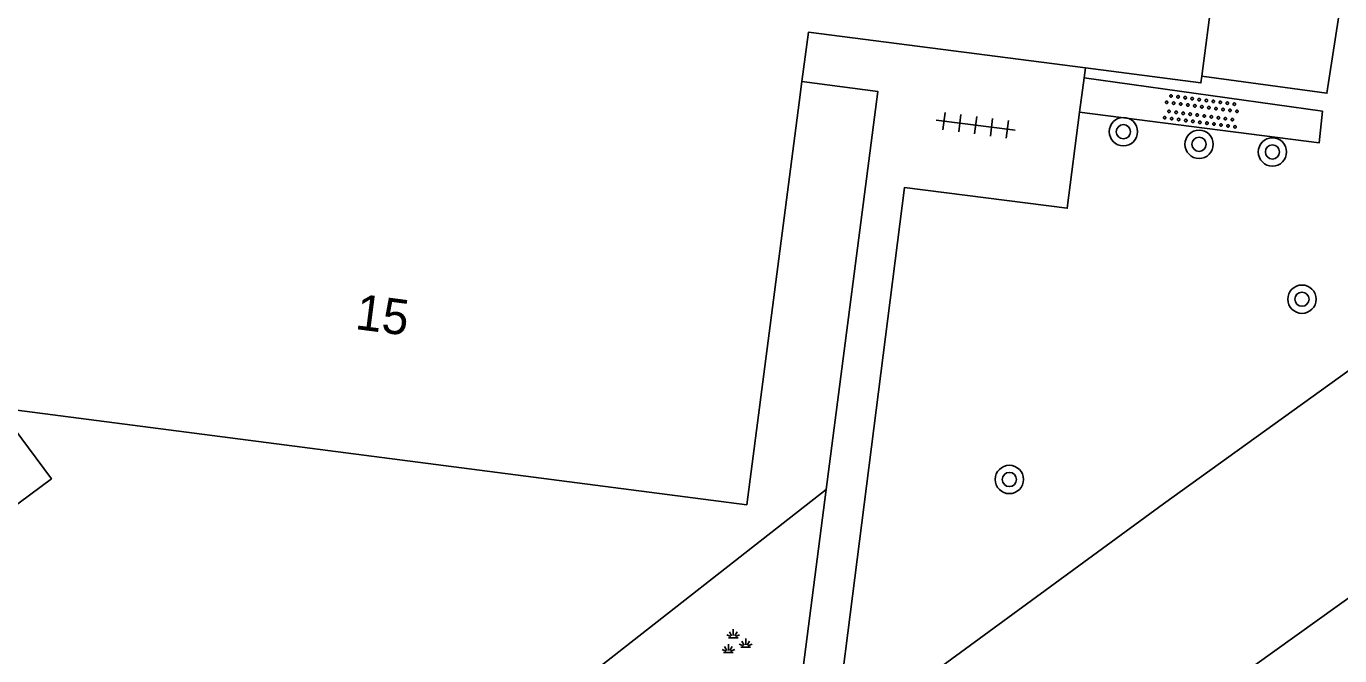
# Model space of a CAD drawing. Extents: x 131000 to 133014, y 396499 to 399001.
# Drawn here: x 132286.92 to 132323.95, y 397126.3 to 397144.05 of the extents above; entities that cross this region are included whole.
import ezdxf

# ---------------------------------------------------------------- set-up
doc = ezdxf.new("R2010")
doc.units = 0
for name, color, linetype in [('gg-afsc-hekwerk', 7, 'Continuous'), ('gg-anno-huisnummerreeks BGT', 7, 'Continuous'), ('gg-bbg-hoofdgebouw', 7, 'Continuous'), ('gg-knt-verharding', 7, 'Continuous'), ('gg-knt-verharding nz', 7, 'Continuous'), ('gt-grn-groengrens', 7, 'Continuous'), ('gt-symb-boom', 7, 'Continuous'), ('gt-symb-groenvak', 7, 'Continuous'), ('gt-symb-overige verharding', 7, 'Continuous'), ('gt-symb-tegel verharding', 7, 'Continuous')]:
    doc.layers.add(name, color=color, linetype=linetype)

# ---------------------------------------------------------------- blocks, each defined once
blk = doc.blocks.new('gt0-TEG1')
at = {"layer": 'gt-symb-tegel verharding'}
for p, q in [((-1.125, 0), (1.125, 0)), ((-0.9, -0.25), (-0.9, 0.25)), ((-0.45, -0.25), (-0.45, 0.25)), ((0, -0.25), (0, 0.25)), ((0.45, -0.25), (0.45, 0.25)), ((0.9, -0.25), (0.9, 0.25))]:
    blk.add_line(p, q, dxfattribs=at)
blk = doc.blocks.new('gt0-BOOM')
at = {"layer": 'gt-symb-boom'}
for radius in [0.4, 0.2]:
    blk.add_circle((0, 0), radius, dxfattribs=at)
blk = doc.blocks.new('gt0-OVH')
at = {"layer": 'gt-symb-overige verharding'}
for points in [[(-0.972, 0.298), (-0.967, 0.308), (-0.965, 0.319), (-0.966, 0.33), (-0.971, 0.34), (-0.978, 0.348), (-0.988, 0.353), (-0.999, 0.355), (-1.01, 0.354), (-1.02, 0.349), (-1.028, 0.342), (-1.033, 0.332), (-1.035, 0.321), (-1.034, 0.31), (-1.029, 0.3), (-1.022, 0.292), (-1.012, 0.287), (-1.001, 0.285), (-0.99, 0.286), (-0.98, 0.291)], [(-0.872, 0.106), (-0.867, 0.116), (-0.865, 0.126), (-0.866, 0.137), (-0.871, 0.147), (-0.878, 0.156), (-0.888, 0.161), (-0.899, 0.163), (-0.91, 0.162), (-0.92, 0.157), (-0.928, 0.15), (-0.933, 0.14), (-0.935, 0.129), (-0.934, 0.118), (-0.929, 0.108), (-0.922, 0.1), (-0.912, 0.095), (-0.901, 0.092), (-0.89, 0.094), (-0.88, 0.098)], [(-0.772, 0.298), (-0.767, 0.308), (-0.765, 0.319), (-0.766, 0.33), (-0.771, 0.34), (-0.778, 0.348), (-0.788, 0.353), (-0.799, 0.355), (-0.81, 0.354), (-0.82, 0.349), (-0.828, 0.342), (-0.833, 0.332), (-0.835, 0.321), (-0.834, 0.31), (-0.829, 0.3), (-0.822, 0.292), (-0.812, 0.287), (-0.801, 0.285), (-0.79, 0.286), (-0.78, 0.291)], [(-0.672, 0.106), (-0.667, 0.116), (-0.665, 0.126), (-0.666, 0.137), (-0.671, 0.147), (-0.678, 0.156), (-0.688, 0.161), (-0.699, 0.163), (-0.71, 0.162), (-0.72, 0.157), (-0.728, 0.15), (-0.733, 0.14), (-0.735, 0.129), (-0.734, 0.118), (-0.729, 0.108), (-0.722, 0.1), (-0.712, 0.095), (-0.701, 0.092), (-0.69, 0.094), (-0.68, 0.098)], [(-0.572, 0.298), (-0.567, 0.308), (-0.565, 0.319), (-0.566, 0.33), (-0.571, 0.34), (-0.578, 0.348), (-0.588, 0.353), (-0.599, 0.355), (-0.61, 0.354), (-0.62, 0.349), (-0.628, 0.342), (-0.633, 0.332), (-0.635, 0.321), (-0.634, 0.31), (-0.629, 0.3), (-0.622, 0.292), (-0.612, 0.287), (-0.601, 0.285), (-0.59, 0.286), (-0.58, 0.291)], [(-0.472, 0.106), (-0.467, 0.116), (-0.465, 0.126), (-0.466, 0.137), (-0.471, 0.147), (-0.478, 0.156), (-0.488, 0.161), (-0.499, 0.163), (-0.51, 0.162), (-0.52, 0.157), (-0.528, 0.15), (-0.533, 0.14), (-0.535, 0.129), (-0.534, 0.118), (-0.529, 0.108), (-0.522, 0.1), (-0.512, 0.095), (-0.501, 0.092), (-0.49, 0.094), (-0.48, 0.098)], [(-0.372, 0.298), (-0.367, 0.308), (-0.365, 0.319), (-0.366, 0.33), (-0.371, 0.34), (-0.378, 0.348), (-0.388, 0.353), (-0.399, 0.355), (-0.41, 0.354), (-0.42, 0.349), (-0.428, 0.342), (-0.433, 0.332), (-0.435, 0.321), (-0.434, 0.31), (-0.429, 0.3), (-0.422, 0.292), (-0.412, 0.287), (-0.401, 0.285), (-0.39, 0.286), (-0.38, 0.291)], [(-0.272, 0.106), (-0.267, 0.116), (-0.265, 0.126), (-0.266, 0.137), (-0.271, 0.147), (-0.278, 0.156), (-0.288, 0.161), (-0.299, 0.163), (-0.31, 0.162), (-0.32, 0.157), (-0.328, 0.15), (-0.333, 0.14), (-0.335, 0.129), (-0.334, 0.118), (-0.329, 0.108), (-0.322, 0.1), (-0.312, 0.095), (-0.301, 0.092), (-0.29, 0.094), (-0.28, 0.098)], [(-0.172, 0.298), (-0.167, 0.308), (-0.165, 0.319), (-0.166, 0.33), (-0.171, 0.34), (-0.178, 0.348), (-0.188, 0.353), (-0.199, 0.355), (-0.21, 0.354), (-0.22, 0.349), (-0.228, 0.342), (-0.233, 0.332), (-0.235, 0.321), (-0.234, 0.31), (-0.229, 0.3), (-0.222, 0.292), (-0.212, 0.287), (-0.201, 0.285), (-0.19, 0.286), (-0.18, 0.291)], [(-0.072, 0.106), (-0.067, 0.116), (-0.065, 0.126), (-0.066, 0.137), (-0.071, 0.147), (-0.078, 0.156), (-0.088, 0.161), (-0.099, 0.163), (-0.11, 0.162), (-0.12, 0.157), (-0.128, 0.15), (-0.133, 0.14), (-0.135, 0.129), (-0.134, 0.118), (-0.129, 0.108), (-0.122, 0.1), (-0.112, 0.095), (-0.101, 0.092), (-0.09, 0.094), (-0.08, 0.098)], [(0.028, 0.298), (0.033, 0.308), (0.035, 0.319), (0.034, 0.33), (0.029, 0.34), (0.022, 0.348), (0.012, 0.353), (0.001, 0.355), (-0.01, 0.354), (-0.02, 0.349), (-0.028, 0.342), (-0.033, 0.332), (-0.035, 0.321), (-0.034, 0.31), (-0.029, 0.3), (-0.022, 0.292), (-0.012, 0.287), (-0.001, 0.285), (0.01, 0.286), (0.02, 0.291)], [(0.128, 0.106), (0.133, 0.116), (0.135, 0.126), (0.134, 0.137), (0.129, 0.147), (0.122, 0.156), (0.112, 0.161), (0.101, 0.163), (0.09, 0.162), (0.08, 0.157), (0.072, 0.15), (0.067, 0.14), (0.065, 0.129), (0.066, 0.118), (0.071, 0.108), (0.078, 0.1), (0.088, 0.095), (0.099, 0.092), (0.11, 0.094), (0.12, 0.098)], [(0.228, 0.298), (0.233, 0.308), (0.235, 0.319), (0.234, 0.33), (0.229, 0.34), (0.222, 0.348), (0.212, 0.353), (0.201, 0.355), (0.19, 0.354), (0.18, 0.349), (0.172, 0.342), (0.167, 0.332), (0.165, 0.321), (0.166, 0.31), (0.171, 0.3), (0.178, 0.292), (0.188, 0.287), (0.199, 0.285), (0.21, 0.286), (0.22, 0.291)], [(0.328, 0.106), (0.333, 0.116), (0.335, 0.126), (0.334, 0.137), (0.329, 0.147), (0.322, 0.156), (0.312, 0.161), (0.301, 0.163), (0.29, 0.162), (0.28, 0.157), (0.272, 0.15), (0.267, 0.14), (0.265, 0.129), (0.266, 0.118), (0.271, 0.108), (0.278, 0.1), (0.288, 0.095), (0.299, 0.092), (0.31, 0.094), (0.32, 0.098)], [(0.428, 0.298), (0.433, 0.308), (0.435, 0.319), (0.434, 0.33), (0.429, 0.34), (0.422, 0.348), (0.412, 0.353), (0.401, 0.355), (0.39, 0.354), (0.38, 0.349), (0.372, 0.342), (0.367, 0.332), (0.365, 0.321), (0.366, 0.31), (0.371, 0.3), (0.378, 0.292), (0.388, 0.287), (0.399, 0.285), (0.41, 0.286), (0.42, 0.291)], [(0.528, 0.106), (0.533, 0.116), (0.535, 0.126), (0.534, 0.137), (0.529, 0.147), (0.522, 0.156), (0.512, 0.161), (0.501, 0.163), (0.49, 0.162), (0.48, 0.157), (0.472, 0.15), (0.467, 0.14), (0.465, 0.129), (0.466, 0.118), (0.471, 0.108), (0.478, 0.1), (0.488, 0.095), (0.499, 0.092), (0.51, 0.094), (0.52, 0.098)], [(0.628, 0.298), (0.633, 0.308), (0.635, 0.319), (0.634, 0.33), (0.629, 0.34), (0.622, 0.348), (0.612, 0.353), (0.601, 0.355), (0.59, 0.354), (0.58, 0.349), (0.572, 0.342), (0.567, 0.332), (0.565, 0.321), (0.566, 0.31), (0.571, 0.3), (0.578, 0.292), (0.588, 0.287), (0.599, 0.285), (0.61, 0.286), (0.62, 0.291)], [(0.728, 0.106), (0.733, 0.116), (0.735, 0.126), (0.734, 0.137), (0.729, 0.147), (0.722, 0.156), (0.712, 0.161), (0.701, 0.163), (0.69, 0.162), (0.68, 0.157), (0.672, 0.15), (0.667, 0.14), (0.665, 0.129), (0.666, 0.118), (0.671, 0.108), (0.678, 0.1), (0.688, 0.095), (0.699, 0.092), (0.71, 0.094), (0.72, 0.098)], [(0.828, 0.298), (0.833, 0.308), (0.835, 0.319), (0.834, 0.33), (0.829, 0.34), (0.822, 0.348), (0.812, 0.353), (0.801, 0.355), (0.79, 0.354), (0.78, 0.349), (0.772, 0.342), (0.767, 0.332), (0.765, 0.321), (0.766, 0.31), (0.771, 0.3), (0.778, 0.292), (0.788, 0.287), (0.799, 0.285), (0.81, 0.286), (0.82, 0.291)], [(0.928, 0.106), (0.933, 0.116), (0.935, 0.126), (0.934, 0.137), (0.929, 0.147), (0.922, 0.156), (0.912, 0.161), (0.901, 0.163), (0.89, 0.162), (0.88, 0.157), (0.872, 0.15), (0.867, 0.14), (0.865, 0.129), (0.866, 0.118), (0.871, 0.108), (0.878, 0.1), (0.888, 0.095), (0.899, 0.092), (0.91, 0.094), (0.92, 0.098)], [(1.028, 0.298), (1.033, 0.308), (1.035, 0.319), (1.034, 0.33), (1.029, 0.34), (1.022, 0.348), (1.012, 0.353), (1.001, 0.355), (0.99, 0.354), (0.98, 0.349), (0.972, 0.342), (0.967, 0.332), (0.965, 0.321), (0.966, 0.31), (0.971, 0.3), (0.978, 0.292), (0.988, 0.287), (0.999, 0.285), (1.01, 0.286), (1.02, 0.291)], [(-0.972, -0.142), (-0.967, -0.132), (-0.965, -0.121), (-0.966, -0.11), (-0.971, -0.1), (-0.978, -0.092), (-0.988, -0.087), (-0.999, -0.085), (-1.01, -0.086), (-1.02, -0.091), (-1.028, -0.098), (-1.033, -0.108), (-1.035, -0.119), (-1.034, -0.13), (-1.029, -0.14), (-1.022, -0.148), (-1.012, -0.153), (-1.001, -0.155), (-0.99, -0.154), (-0.98, -0.149)], [(-0.872, -0.334), (-0.867, -0.324), (-0.865, -0.314), (-0.866, -0.303), (-0.871, -0.293), (-0.878, -0.284), (-0.888, -0.279), (-0.899, -0.277), (-0.91, -0.278), (-0.92, -0.283), (-0.928, -0.29), (-0.933, -0.3), (-0.935, -0.311), (-0.934, -0.322), (-0.929, -0.332), (-0.922, -0.34), (-0.912, -0.345), (-0.901, -0.348), (-0.89, -0.346), (-0.88, -0.342)], [(-0.772, -0.142), (-0.767, -0.132), (-0.765, -0.121), (-0.766, -0.11), (-0.771, -0.1), (-0.778, -0.092), (-0.788, -0.087), (-0.799, -0.085), (-0.81, -0.086), (-0.82, -0.091), (-0.828, -0.098), (-0.833, -0.108), (-0.835, -0.119), (-0.834, -0.13), (-0.829, -0.14), (-0.822, -0.148), (-0.812, -0.153), (-0.801, -0.155), (-0.79, -0.154), (-0.78, -0.149)], [(-0.672, -0.334), (-0.667, -0.324), (-0.665, -0.314), (-0.666, -0.303), (-0.671, -0.293), (-0.678, -0.284), (-0.688, -0.279), (-0.699, -0.277), (-0.71, -0.278), (-0.72, -0.283), (-0.728, -0.29), (-0.733, -0.3), (-0.735, -0.311), (-0.734, -0.322), (-0.729, -0.332), (-0.722, -0.34), (-0.712, -0.345), (-0.701, -0.348), (-0.69, -0.346), (-0.68, -0.342)], [(-0.572, -0.142), (-0.567, -0.132), (-0.565, -0.121), (-0.566, -0.11), (-0.571, -0.1), (-0.578, -0.092), (-0.588, -0.087), (-0.599, -0.085), (-0.61, -0.086), (-0.62, -0.091), (-0.628, -0.098), (-0.633, -0.108), (-0.635, -0.119), (-0.634, -0.13), (-0.629, -0.14), (-0.622, -0.148), (-0.612, -0.153), (-0.601, -0.155), (-0.59, -0.154), (-0.58, -0.149)], [(-0.472, -0.334), (-0.467, -0.324), (-0.465, -0.314), (-0.466, -0.303), (-0.471, -0.293), (-0.478, -0.284), (-0.488, -0.279), (-0.499, -0.277), (-0.51, -0.278), (-0.52, -0.283), (-0.528, -0.29), (-0.533, -0.3), (-0.535, -0.311), (-0.534, -0.322), (-0.529, -0.332), (-0.522, -0.34), (-0.512, -0.345), (-0.501, -0.348), (-0.49, -0.346), (-0.48, -0.342)], [(-0.372, -0.142), (-0.367, -0.132), (-0.365, -0.121), (-0.366, -0.11), (-0.371, -0.1), (-0.378, -0.092), (-0.388, -0.087), (-0.399, -0.085), (-0.41, -0.086), (-0.42, -0.091), (-0.428, -0.098), (-0.433, -0.108), (-0.435, -0.119), (-0.434, -0.13), (-0.429, -0.14), (-0.422, -0.148), (-0.412, -0.153), (-0.401, -0.155), (-0.39, -0.154), (-0.38, -0.149)], [(-0.272, -0.334), (-0.267, -0.324), (-0.265, -0.314), (-0.266, -0.303), (-0.271, -0.293), (-0.278, -0.284), (-0.288, -0.279), (-0.299, -0.277), (-0.31, -0.278), (-0.32, -0.283), (-0.328, -0.29), (-0.333, -0.3), (-0.335, -0.311), (-0.334, -0.322), (-0.329, -0.332), (-0.322, -0.34), (-0.312, -0.345), (-0.301, -0.348), (-0.29, -0.346), (-0.28, -0.342)], [(-0.172, -0.142), (-0.167, -0.132), (-0.165, -0.121), (-0.166, -0.11), (-0.171, -0.1), (-0.178, -0.092), (-0.188, -0.087), (-0.199, -0.085), (-0.21, -0.086), (-0.22, -0.091), (-0.228, -0.098), (-0.233, -0.108), (-0.235, -0.119), (-0.234, -0.13), (-0.229, -0.14), (-0.222, -0.148), (-0.212, -0.153), (-0.201, -0.155), (-0.19, -0.154), (-0.18, -0.149)], [(-0.072, -0.334), (-0.067, -0.324), (-0.065, -0.314), (-0.066, -0.303), (-0.071, -0.293), (-0.078, -0.284), (-0.088, -0.279), (-0.099, -0.277), (-0.11, -0.278), (-0.12, -0.283), (-0.128, -0.29), (-0.133, -0.3), (-0.135, -0.311), (-0.134, -0.322), (-0.129, -0.332), (-0.122, -0.34), (-0.112, -0.345), (-0.101, -0.348), (-0.09, -0.346), (-0.08, -0.342)], [(0.028, -0.142), (0.033, -0.132), (0.035, -0.121), (0.034, -0.11), (0.029, -0.1), (0.022, -0.092), (0.012, -0.087), (0.001, -0.085), (-0.01, -0.086), (-0.02, -0.091), (-0.028, -0.098), (-0.033, -0.108), (-0.035, -0.119), (-0.034, -0.13), (-0.029, -0.14), (-0.022, -0.148), (-0.012, -0.153), (-0.001, -0.155), (0.01, -0.154), (0.02, -0.149)], [(0.128, -0.334), (0.133, -0.324), (0.135, -0.314), (0.134, -0.303), (0.129, -0.293), (0.122, -0.284), (0.112, -0.279), (0.101, -0.277), (0.09, -0.278), (0.08, -0.283), (0.072, -0.29), (0.067, -0.3), (0.065, -0.311), (0.066, -0.322), (0.071, -0.332), (0.078, -0.34), (0.088, -0.345), (0.099, -0.348), (0.11, -0.346), (0.12, -0.342)], [(0.228, -0.142), (0.233, -0.132), (0.235, -0.121), (0.234, -0.11), (0.229, -0.1), (0.222, -0.092), (0.212, -0.087), (0.201, -0.085), (0.19, -0.086), (0.18, -0.091), (0.172, -0.098), (0.167, -0.108), (0.165, -0.119), (0.166, -0.13), (0.171, -0.14), (0.178, -0.148), (0.188, -0.153), (0.199, -0.155), (0.21, -0.154), (0.22, -0.149)], [(0.328, -0.334), (0.333, -0.324), (0.335, -0.314), (0.334, -0.303), (0.329, -0.293), (0.322, -0.284), (0.312, -0.279), (0.301, -0.277), (0.29, -0.278), (0.28, -0.283), (0.272, -0.29), (0.267, -0.3), (0.265, -0.311), (0.266, -0.322), (0.271, -0.332), (0.278, -0.34), (0.288, -0.345), (0.299, -0.348), (0.31, -0.346), (0.32, -0.342)], [(0.428, -0.142), (0.433, -0.132), (0.435, -0.121), (0.434, -0.11), (0.429, -0.1), (0.422, -0.092), (0.412, -0.087), (0.401, -0.085), (0.39, -0.086), (0.38, -0.091), (0.372, -0.098), (0.367, -0.108), (0.365, -0.119), (0.366, -0.13), (0.371, -0.14), (0.378, -0.148), (0.388, -0.153), (0.399, -0.155), (0.41, -0.154), (0.42, -0.149)], [(0.528, -0.334), (0.533, -0.324), (0.535, -0.314), (0.534, -0.303), (0.529, -0.293), (0.522, -0.284), (0.512, -0.279), (0.501, -0.277), (0.49, -0.278), (0.48, -0.283), (0.472, -0.29), (0.467, -0.3), (0.465, -0.311), (0.466, -0.322), (0.471, -0.332), (0.478, -0.34), (0.488, -0.345), (0.499, -0.348), (0.51, -0.346), (0.52, -0.342)], [(0.628, -0.142), (0.633, -0.132), (0.635, -0.121), (0.634, -0.11), (0.629, -0.1), (0.622, -0.092), (0.612, -0.087), (0.601, -0.085), (0.59, -0.086), (0.58, -0.091), (0.572, -0.098), (0.567, -0.108), (0.565, -0.119), (0.566, -0.13), (0.571, -0.14), (0.578, -0.148), (0.588, -0.153), (0.599, -0.155), (0.61, -0.154), (0.62, -0.149)], [(0.728, -0.334), (0.733, -0.324), (0.735, -0.314), (0.734, -0.303), (0.729, -0.293), (0.722, -0.284), (0.712, -0.279), (0.701, -0.277), (0.69, -0.278), (0.68, -0.283), (0.672, -0.29), (0.667, -0.3), (0.665, -0.311), (0.666, -0.322), (0.671, -0.332), (0.678, -0.34), (0.688, -0.345), (0.699, -0.348), (0.71, -0.346), (0.72, -0.342)], [(0.828, -0.142), (0.833, -0.132), (0.835, -0.121), (0.834, -0.11), (0.829, -0.1), (0.822, -0.092), (0.812, -0.087), (0.801, -0.085), (0.79, -0.086), (0.78, -0.091), (0.772, -0.098), (0.767, -0.108), (0.765, -0.119), (0.766, -0.13), (0.771, -0.14), (0.778, -0.148), (0.788, -0.153), (0.799, -0.155), (0.81, -0.154), (0.82, -0.149)], [(0.928, -0.334), (0.933, -0.324), (0.935, -0.314), (0.934, -0.303), (0.929, -0.293), (0.922, -0.284), (0.912, -0.279), (0.901, -0.277), (0.89, -0.278), (0.88, -0.283), (0.872, -0.29), (0.867, -0.3), (0.865, -0.311), (0.866, -0.322), (0.871, -0.332), (0.878, -0.34), (0.888, -0.345), (0.899, -0.348), (0.91, -0.346), (0.92, -0.342)], [(1.028, -0.142), (1.033, -0.132), (1.035, -0.121), (1.034, -0.11), (1.029, -0.1), (1.022, -0.092), (1.012, -0.087), (1.001, -0.085), (0.99, -0.086), (0.98, -0.091), (0.972, -0.098), (0.967, -0.108), (0.965, -0.119), (0.966, -0.13), (0.971, -0.14), (0.978, -0.148), (0.988, -0.153), (0.999, -0.155), (1.01, -0.154), (1.02, -0.149)]]:
    blk.add_lwpolyline(points, close=True, dxfattribs=at)
blk = doc.blocks.new('gt0-GRVAK')
at = {"layer": 'gt-symb-groenvak'}
for p, q in [((-0.047, 0.214), (-0.047, 0.393)), ((-0.11, 0.189), (-0.228, 0.24)), ((-0.182, 0.153), (0.088, 0.153)), ((-0.091, 0.211), (-0.156, 0.322)), ((-0.004, 0.211), (0.061, 0.322)), ((0.015, 0.189), (0.133, 0.24)), ((0.262, -0.052), (0.197, 0.059)), ((0.305, -0.049), (0.305, 0.13)), ((0.349, -0.052), (0.414, 0.059)), ((-0.245, -0.228), (-0.363, -0.177)), ((-0.318, -0.264), (-0.047, -0.264)), ((-0.226, -0.206), (-0.291, -0.095)), ((-0.183, -0.203), (-0.183, -0.024)), ((-0.139, -0.206), (-0.074, -0.095)), ((-0.12, -0.228), (-0.002, -0.177)), ((0.243, -0.074), (0.125, -0.023)), ((0.17, -0.11), (0.441, -0.11)), ((0.368, -0.074), (0.486, -0.023))]:
    blk.add_line(p, q, dxfattribs=at)

msp = doc.modelspace()

# ---------------------------------------------------------------- linework, layer by layer
at = {"layer": 'gg-afsc-hekwerk'}
msp.add_lwpolyline([(132325.765, 397156.225), (132323.591, 397142.16), (132320.064, 397142.639)], dxfattribs=at)
at = {"layer": 'gg-bbg-hoofdgebouw'}
for p, q in [((132321.902, 397156.83), (132320.064, 397142.639)), ((132308.713, 397141.902), (132308.789, 397142.488)), ((132307.24, 397130.55), (132308.713, 397141.902))]:
    msp.add_line(p, q, dxfattribs=at)
for points in [[(132308.789, 397142.488), (132308.97, 397143.88), (132316.78, 397142.871)], [(132316.78, 397142.871), (132320.04, 397142.45), (132320.064, 397142.639)], [(132307.24, 397130.55), (132286.136, 397133.283), (132287.631, 397131.287), (132285.8, 397129.929), (132283.76, 397114.43)]]:
    msp.add_lwpolyline(points, dxfattribs=at)
at = {"layer": 'gg-knt-verharding'}
for p, q in [((132316.744, 397142.592), (132316.78, 397142.871)), ((132316.619, 397141.628), (132316.744, 397142.592)), ((132308.423, 397122.901), (132309.471, 397130.98))]:
    msp.add_line(p, q, dxfattribs=at)
for points in [[(132309.471, 397130.98), (132310.927, 397142.211), (132308.789, 397142.488)], [(132316.619, 397141.628), (132323.368, 397140.759), (132323.464, 397141.651), (132316.744, 397142.592)], [(132309.678, 397123.768), (132311.685, 397139.502), (132316.269, 397138.914), (132316.619, 397141.628)], [(132309.678, 397123.768), (132318.985, 397130.581), (132324.975, 397134.899), (132327.811, 397136.833), (132328.144, 397136.383)]]:
    msp.add_lwpolyline(points, dxfattribs=at)
at = {"layer": 'gg-knt-verharding nz'}
msp.add_lwpolyline([(132288.956, 397100.852), (132292.236, 397103.555), (132314.262, 397120.807), (132328.158, 397130.763)], dxfattribs=at)
at = {"layer": 'gt-grn-groengrens'}
msp.add_line((132309.471, 397130.98), (132295.641, 397120.159), dxfattribs=at)

# ---------------------------------------------------------------- block references
at = {"layer": 'gt-symb-boom'}
for p in [(132317.853, 397141.075), (132319.986, 397140.72), (132322.054, 397140.503), (132322.886, 397136.35), (132314.638, 397131.267)]:
    msp.add_blockref('gt0-BOOM', p, dxfattribs=at)
at = {"layer": 'gt-symb-groenvak'}
msp.add_blockref('gt0-GRVAK', (132306.899, 397126.65), dxfattribs=at)
at = {"layer": 'gt-symb-overige verharding', "rotation": 172.64762064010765}
msp.add_blockref('gt0-OVH', (132320.049, 397141.658), dxfattribs=at)
at = {"layer": 'gt-symb-tegel verharding', "rotation": 172.70443985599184}
msp.add_blockref('gt0-TEG1', (132313.688, 397141.258), dxfattribs=at)

# ---------------------------------------------------------------- texts
at = {"layer": 'gg-anno-huisnummerreeks BGT'}
msp.add_text('15', height=1, rotation=352.6, dxfattribs=at).set_placement((132296.167, 397135.513))

doc.saveas('drawing.dxf')
